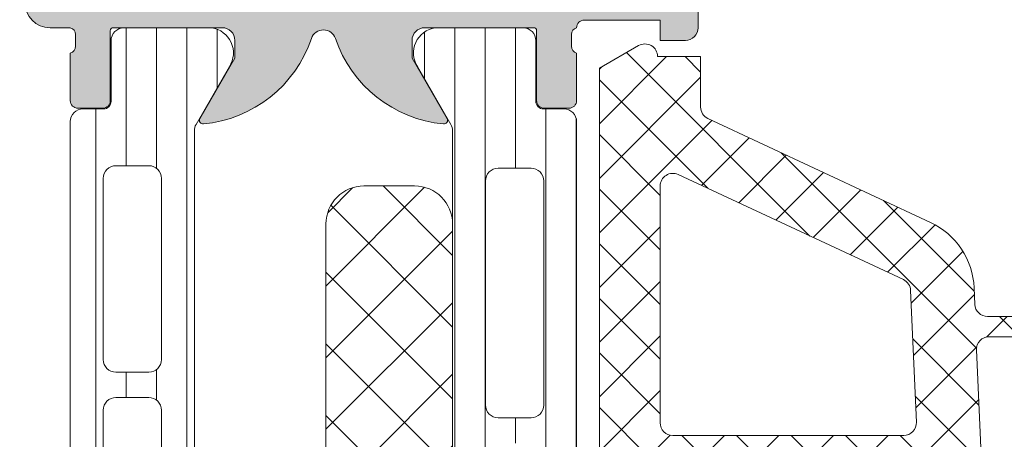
# Model space of a CAD drawing. Header units: millimetres. Extents: x 144573 to 336993, y 74252 to 247042.
# Tile 692 of 1056: x 222754 to 222793, y 174666 to 174683. Entities that reach past the tile are written whole.
import ezdxf

# ---------------------------------------------------------------- set-up
doc = ezdxf.new("R2010")
doc.units = ezdxf.units.MM
doc.layers.add('FASÁDA DETAILNÍ', color=255, linetype='Continuous', lineweight=0)
doc.layers.add('NOVA', color=255, linetype='Continuous', lineweight=0)

# ---------------------------------------------------------------- blocks, each defined once
blk = doc.blocks.new('A$C69D17D4D')
at = {"layer": 'FASÁDA DETAILNÍ'}
h = blk.add_hatch(color=256, dxfattribs=at)
edge = h.paths.add_edge_path()
edge.add_arc((-386.799990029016, 1311.061932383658), 0.1199999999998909, 89.99999999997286, 180)
edge.add_line((-386.9199900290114, 1311.061932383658), (-386.9199900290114, 1308.301934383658))
edge.add_arc((-387.2199900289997, 1308.301934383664), 0.3000000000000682, -89.99999999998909, 0, ccw=False)
edge.add_line((-387.2199900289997, 1308.001934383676), (-388.1999643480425, 1308.001934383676))
edge.add_arc((-388.1999643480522, 1308.301934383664), 0.2999999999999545, 180, 270.00000000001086, ccw=False)
edge.add_line((-388.4999643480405, 1308.301934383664), (-388.4999643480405, 1310.181945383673))
edge.add_arc((-388.5788314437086, 1310.449488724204), 0.2789255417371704, 286.4245945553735, 361.1628700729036)
edge.add_line((-388.2999633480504, 1310.455149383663), (-388.2999633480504, 1310.908743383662))
edge.add_arc((-388.5788007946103, 1310.914411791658), 0.2788950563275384, 358.8354106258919, 433.5801235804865)
edge.add_line((-388.4999643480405, 1311.181932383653), (-389.3001390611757, 1311.181932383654))
edge.add_arc((-389.3001390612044, 1312.181932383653), 0.9999999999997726, 180.000000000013, 270.000000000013, ccw=False)
edge.add_line((-390.3001390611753, 1312.181932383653), (-390.3001390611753, 1315.681939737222))
edge.add_arc((-389.3001192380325, 1315.681919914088), 1.000019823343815, 90.00113576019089, 179.9988642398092, ccw=False)
edge.add_line((-389.3001390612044, 1316.681939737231), (-388.8001390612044, 1316.681939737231))
edge.add_line((-388.8001390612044, 1316.681939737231), (-388.8001390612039, 1314.181939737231))
edge.add_arc((-387.8000936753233, 1314.181985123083), 1.000045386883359, 180.0026002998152, 269.9973997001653)
edge.add_line((-387.8001390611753, 1313.181939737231), (-386.5001207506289, 1313.181939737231))
edge.add_arc((-386.5001732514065, 1314.181992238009), 1.000052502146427, 270.0030079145, 359.9969920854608)
edge.add_line((-385.5001207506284, 1314.181939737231), (-385.5001207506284, 1321.181939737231))
edge.add_arc((-386.0252425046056, 1321.681939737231), 0.7250881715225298, 316.4038161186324, 403.5961838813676)
edge.add_line((-385.5001207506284, 1322.181939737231), (-385.5001207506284, 1328.216027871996))
edge.add_arc((-386.5001732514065, 1328.215975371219), 1.000052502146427, 0.003007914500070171, 89.99699208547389)
edge.add_line((-386.5001207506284, 1329.216027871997), (-387.8001390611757, 1329.216027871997))
edge.add_arc((-387.8000936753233, 1328.215982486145), 1.000045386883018, 90.00260029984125, 179.9973997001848)
edge.add_line((-388.8001390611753, 1328.216027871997), (-388.8001390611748, 1326.681939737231))
edge.add_line((-388.8001390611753, 1326.681939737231), (-389.4001451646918, 1326.681939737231))
edge.add_line((-389.40014516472, 1326.681939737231), (-390.5001207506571, 1327.781945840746))
edge.add_line((-390.5001207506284, 1327.781945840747), (-390.5001207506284, 1331.181939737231))
edge.add_line((-390.5001207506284, 1331.181939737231), (-363.5002199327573, 1331.181939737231))
edge.add_line((-363.5002199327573, 1331.181939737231), (-363.5002199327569, 1327.781945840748))
edge.add_line((-363.5002199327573, 1327.781945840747), (-364.6001955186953, 1326.68193973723))
edge.add_line((-364.6001955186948, 1326.681939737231), (-365.20020162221, 1326.681939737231))
edge.add_line((-365.2002016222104, 1326.681939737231), (-365.2002016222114, 1328.216027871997))
edge.add_arc((-366.2002470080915, 1328.215982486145), 1.000045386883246, 0.002600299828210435, 89.9973997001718)
edge.add_line((-366.2002016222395, 1329.216027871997), (-367.5002199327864, 1329.216027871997))
edge.add_arc((-367.5001674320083, 1328.215975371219), 1.000052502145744, 90.00300791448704, 179.9969920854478)
edge.add_line((-368.5002199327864, 1328.216027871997), (-368.500219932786, 1322.18193973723))
edge.add_arc((-367.9750981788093, 1321.681939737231), 0.7250881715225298, 136.4038161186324, 223.5961838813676)
edge.add_line((-368.5002199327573, 1321.181939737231), (-368.5002199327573, 1314.181939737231))
edge.add_arc((-367.5001674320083, 1314.181992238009), 1.000052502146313, 180.0030079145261, 269.9969920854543)
edge.add_line((-367.5002199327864, 1313.181939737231), (-366.2002016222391, 1313.181939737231))
edge.add_arc((-366.2002470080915, 1314.181985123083), 1.000045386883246, 270.0026002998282, 359.9973997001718)
edge.add_line((-365.2002016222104, 1314.181939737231), (-365.2002016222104, 1316.681939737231))
edge.add_line((-365.2002016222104, 1316.681939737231), (-364.7002016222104, 1316.681939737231))
edge.add_arc((-364.7002214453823, 1315.681919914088), 1.00001982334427, 0.0011357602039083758, 89.9988642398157, ccw=False)
edge.add_line((-363.7002016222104, 1315.681939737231), (-363.7002016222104, 1311.181939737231))
edge.add_arc((-364.2001913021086, 1311.181929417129), 0.4999896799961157, -90.00118262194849, 0.0011826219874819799, ccw=False)
edge.add_line((-364.2002016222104, 1310.681939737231), (-365.2002016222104, 1310.681939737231))
edge.add_line((-365.2002016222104, 1310.681939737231), (-365.2002016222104, 1311.481942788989))
edge.add_line((-365.2002016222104, 1311.481942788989), (-368.2002168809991, 1311.481942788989))
edge.add_arc((-368.200219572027, 1311.181935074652), 0.3000077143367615, 89.99948606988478, 180.0005139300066)
edge.add_arc((-368.4213908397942, 1310.914411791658), 0.2788950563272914, 106.4198764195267, 181.1645893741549)
edge.add_line((-368.700228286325, 1310.908743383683), (-368.700228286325, 1310.455149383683))
edge.add_arc((-368.4213601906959, 1310.449488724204), 0.2789255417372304, 178.8371299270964, 253.5754054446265)
edge.add_line((-368.5002272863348, 1310.181945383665), (-368.5002272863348, 1308.301934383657))
edge.add_arc((-368.8002272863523, 1308.301934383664), 0.3000000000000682, -89.99999999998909, 0, ccw=False)
edge.add_line((-368.8002272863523, 1308.001934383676), (-369.7802016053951, 1308.001934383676))
edge.add_arc((-369.7802016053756, 1308.301934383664), 0.3000000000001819, 180, 269.9999999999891, ccw=False)
edge.add_line((-370.0802016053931, 1308.301934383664), (-370.0802016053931, 1311.061932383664))
edge.add_arc((-370.2002016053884, 1311.061932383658), 0.1199999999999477, 0, 90.00000000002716)
edge.add_line((-370.2002016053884, 1311.181932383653), (-374.5002272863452, 1311.181932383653))
edge.add_arc((-374.5002272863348, 1310.681932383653), 0.5, 89.99999999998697, 179.9999999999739)
edge.add_line((-375.0002272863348, 1310.681932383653), (-375.0002272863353, 1309.981932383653))
edge.add_line((-375.0002272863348, 1309.981932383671), (-373.6187318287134, 1307.589112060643))
edge.add_arc((-373.7383470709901, 1307.520052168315), 0.1381197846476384, -97.70243749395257, 30.00000000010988, ccw=False)
edge.add_arc((-373.2907286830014, 1312.361403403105), 4.999999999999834, 198.7094007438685, 264.65077199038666, ccw=False)
edge.add_arc((-378.5000958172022, 1310.597177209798), 0.5000000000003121, 18.70940074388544, 161.2905992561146)
edge.add_arc((-383.7094629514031, 1312.361403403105), 4.999999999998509, 275.3492280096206, 341.2905992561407, ccw=False)
edge.add_arc((-383.2618445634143, 1307.520052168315), 0.1381197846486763, 150.0000000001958, 277.70243749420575, ccw=False)
edge.add_line((-383.3814598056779, 1307.589112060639), (-381.9999643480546, 1309.981932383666))
edge.add_line((-381.9999643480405, 1309.981932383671), (-381.999964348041, 1310.681932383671))
edge.add_arc((-382.4999643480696, 1310.681932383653), 0.5000000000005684, 2.605510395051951e-11, 90.00000000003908)
edge.add_line((-382.4999643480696, 1311.181932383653), (-386.7999900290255, 1311.181932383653))
edge = h.paths.add_edge_path(flags=16)
edge.add_arc((-371.5002123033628, 1329.081933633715), 0.5, 0, 90)
edge.add_line((-371.5002123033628, 1329.581933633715), (-383.5001207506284, 1329.581933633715))
edge.add_arc((-383.5001207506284, 1329.081933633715), 0.5, 90, 180)
edge.add_line((-384.0001207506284, 1329.081933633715), (-384.0001207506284, 1313.381951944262))
edge.add_arc((-383.5001207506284, 1313.381951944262), 0.5, 180, 270)
edge.add_line((-383.5001207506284, 1312.881951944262), (-371.5002123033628, 1312.881951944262))
edge.add_arc((-371.5002123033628, 1313.381951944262), 0.5, 270, 360)
edge.add_line((-371.0002123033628, 1313.381951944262), (-371.0002123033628, 1314.881951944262))
edge.add_line((-371.0002123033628, 1314.881951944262), (-370.5002123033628, 1314.881951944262))
edge.add_arc((-370.5002123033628, 1315.381951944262), 0.5, 270, 360)
edge.add_line((-370.0002123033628, 1315.381951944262), (-370.0002123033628, 1327.081933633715))
edge.add_arc((-370.5002123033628, 1327.081933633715), 0.5, 0, 90)
edge.add_line((-370.5002123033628, 1327.581933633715), (-371.0002123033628, 1327.581933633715))
edge.add_line((-371.0002123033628, 1327.581933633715), (-371.0002123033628, 1329.081933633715))
h = blk.add_hatch(dxfattribs=at)
h.set_pattern_fill('_USER', color=256, scale=1.2, angle=90, style=0, pattern_type=0)
h.set_pattern_definition([(90, (-388.5001207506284, 1273.681939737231), (-1.2, 7.347638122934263e-17), [])])
edge = h.paths.add_edge_path()
edge.add_line((-383.5331089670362, 1277.506049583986), (-382.2146392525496, 1275.222392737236))
edge.add_arc((-383.0558919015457, 1274.681757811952), 0.9999960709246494, -81.81839194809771, 32.72701609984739, ccw=False)
edge.add_line((-382.9135812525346, 1273.69193973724), (-386.3901227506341, 1273.69193973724))
edge.add_arc((-386.3901253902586, 1274.191935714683), 0.4999959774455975, 179.9996975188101, 270.00030248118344, ccw=False)
edge.add_line((-386.8901213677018, 1274.191938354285), (-386.8897894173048, 1276.591936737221))
edge.add_arc((-387.1897894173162, 1276.591936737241), 0.3000000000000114, 4.342517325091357e-11, 90)
edge.add_line((-387.1897894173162, 1276.891936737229), (-388.0001207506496, 1276.891936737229))
edge.add_arc((-388.0001234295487, 1277.391934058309), 0.4999973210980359, 179.9996930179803, 270.00030698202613, ccw=False)
edge.add_line((-388.5001207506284, 1277.391936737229), (-388.5001207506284, 1307.474411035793))
edge.add_arc((-388.0001234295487, 1307.474413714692), 0.499997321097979, 89.99969301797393, 180.0003069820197, ccw=False)
edge.add_line((-388.0001207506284, 1307.974411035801), (-387.1897894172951, 1307.974411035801))
edge.add_arc((-387.1897894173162, 1308.274411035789), 0.2999999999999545, 270, 360)
edge.add_line((-386.8897894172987, 1308.274411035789), (-386.8901213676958, 1310.674409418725))
edge.add_arc((-386.3901253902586, 1310.674412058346), 0.4999959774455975, 89.99969751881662, 180.0003024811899, ccw=False)
edge.add_line((-386.3901227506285, 1311.174408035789), (-382.9135812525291, 1311.174408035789))
edge.add_arc((-383.0558919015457, 1310.184589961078), 0.9999960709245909, -32.72701609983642, 81.81839194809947, ccw=False)
edge.add_line((-382.2146392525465, 1309.643955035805), (-383.5331089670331, 1307.360298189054))
edge.add_arc((-383.1000962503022, 1307.110298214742), 0.5000000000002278, 150.000003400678, 179.9999400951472)
edge.add_line((-383.6000962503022, 1307.110298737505), (-383.6000962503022, 1277.756049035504))
edge.add_arc((-383.1000962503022, 1277.756049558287), 0.5000000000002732, 180.0000599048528, 209.999996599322)
edge = h.paths.add_edge_path(flags=16)
edge.add_line((-384.9001070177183, 1298.082766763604), (-384.9001222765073, 1305.232791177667))
edge.add_arc((-385.4001658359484, 1305.232747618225), 0.500043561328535, 0.004991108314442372, 89.99500889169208)
edge.add_line((-385.4001222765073, 1305.732791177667), (-386.700131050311, 1305.732791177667))
edge.add_arc((-386.7001034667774, 1305.232778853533), 0.5000123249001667, 90.00316076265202, 179.9985877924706)
edge.add_line((-387.200115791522, 1305.232791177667), (-387.200115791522, 1298.082766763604))
edge.add_arc((-386.70007223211, 1298.082810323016), 0.5000435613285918, 180.0049911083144, 269.9950088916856)
edge.add_line((-386.700115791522, 1297.582766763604), (-385.4001070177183, 1297.582766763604))
edge.add_arc((-385.4001505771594, 1298.082810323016), 0.5000435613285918, 270.0049911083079, 359.9950088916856)
edge = h.paths.add_edge_path(flags=16)
edge.add_line((-384.9001070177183, 1279.732767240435), (-384.9001070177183, 1286.882793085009))
edge.add_arc((-385.4001505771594, 1286.882749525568), 0.5000435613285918, 0.004991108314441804, 89.99500889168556)
edge.add_line((-385.4001070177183, 1287.382793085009), (-386.700115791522, 1287.382793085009))
edge.add_arc((-386.70007223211, 1286.882749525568), 0.5000435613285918, 90.00499110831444, 179.9950088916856)
edge.add_line((-387.200115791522, 1286.882793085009), (-387.200115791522, 1279.732767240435))
edge.add_arc((-386.70007223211, 1279.732810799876), 0.500043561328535, 180.0049911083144, 269.9950088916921)
edge.add_line((-386.700115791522, 1279.232767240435), (-385.4001070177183, 1279.232767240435))
edge.add_arc((-385.4001505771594, 1279.732810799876), 0.5000435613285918, 270.0049911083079, 359.9950088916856)
edge = h.paths.add_edge_path(flags=16)
edge.add_line((-384.9001070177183, 1288.882793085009), (-384.9001070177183, 1296.082766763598))
edge.add_arc((-385.4000562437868, 1296.082817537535), 0.4999492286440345, 359.9941811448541, 450.0058188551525)
edge.add_line((-385.4001070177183, 1296.582766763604), (-386.700115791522, 1296.582766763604))
edge.add_arc((-386.7001665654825, 1296.082817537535), 0.4999492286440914, 89.99418114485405, 180.0058188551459)
edge.add_line((-387.200115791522, 1296.082766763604), (-387.200115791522, 1288.882793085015))
edge.add_arc((-386.7001665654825, 1288.882742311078), 0.4999492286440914, 179.9941811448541, 270.0058188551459)
edge.add_line((-386.700115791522, 1288.382793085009), (-385.4001070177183, 1288.382793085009))
edge.add_arc((-385.4000562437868, 1288.882742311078), 0.4999492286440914, 269.9941811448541, 360.005818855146)
h = blk.add_hatch(dxfattribs=at)
h.set_pattern_fill('LINIE', color=256, scale=1.2, angle=90, style=0)
h.set_pattern_definition([(90, (19.28296211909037, -0.6246130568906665), (-1.2, 7.347638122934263e-17), [])])
edge = h.paths.add_edge_path()
edge.add_arc((-369.8093104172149, 1271.592023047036), 0.2999999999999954, 90.00207529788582, 180.0020752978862, ccw=False)
edge.add_line((-369.8093212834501, 1271.89202304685), (-368.9989899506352, 1271.892051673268))
edge.add_arc((-368.9990053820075, 1272.392048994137), 0.4999973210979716, 270.0017683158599, 360.0023822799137)
edge.add_line((-368.4990080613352, 1272.392069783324), (-368.4976875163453, 1273.233142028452))
edge.add_arc((-368.297687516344, 1273.233142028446), 0.1999999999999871, 90.00000000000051, 180.0000000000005, ccw=False)
edge.add_line((-368.297687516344, 1273.433142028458), (-364.1976875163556, 1273.433142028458))
edge.add_arc((-364.1976875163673, 1273.933142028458), 0.5000000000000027, 269.9999999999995, 359.9999999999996)
edge.add_line((-363.6976875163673, 1273.933142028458), (-363.6976875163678, 1274.763891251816))
edge.add_arc((-364.6976875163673, 1274.763891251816), 0.9999999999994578, 360.0000000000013, 434.9999999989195)
edge.add_line((-364.4388684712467, 1275.7298170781), (-365.1976875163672, 1275.933142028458))
edge.add_line((-365.1976875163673, 1275.933142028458), (-365.1976875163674, 1274.933142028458))
edge.add_line((-365.1976875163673, 1274.933142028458), (-367.4976875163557, 1274.933142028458))
edge.add_arc((-367.4959782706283, 1275.937268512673), 1.004127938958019, 180.2340877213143, 269.9024699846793, ccw=False)
edge.add_line((-368.5000978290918, 1275.933166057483), (-368.5000978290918, 1278.933044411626))
edge.add_arc((-367.4959784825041, 1278.929016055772), 1.004127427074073, 450.09751797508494, 539.7701403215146, ccw=False)
edge.add_line((-367.4976875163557, 1279.933142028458), (-365.1976875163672, 1279.933142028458))
edge.add_line((-365.1976875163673, 1279.933142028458), (-365.1976875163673, 1278.933142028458))
edge.add_line((-365.1976875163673, 1278.933142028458), (-364.4388684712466, 1279.136466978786))
edge.add_arc((-364.6976875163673, 1280.102392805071), 1.000000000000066, 285.0000000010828, 359.9999999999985)
edge.add_line((-363.6976875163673, 1280.102392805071), (-363.6976875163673, 1280.933142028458))
edge.add_arc((-364.1976875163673, 1280.933142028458), 0.4999999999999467, 360, 450)
edge.add_line((-364.1976875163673, 1281.433142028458), (-368.2976875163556, 1281.433142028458))
edge.add_arc((-368.2959589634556, 1281.637315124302), 0.2041804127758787, 181.1558689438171, 269.5149389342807, ccw=False)
edge.add_line((-368.5000978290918, 1281.633196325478), (-368.5001207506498, 1307.47456313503))
edge.add_arc((-369.0001180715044, 1307.474547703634), 0.4999973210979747, 360.0017683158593, 450.0023822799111)
edge.add_line((-369.0001388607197, 1307.974545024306), (-369.8104701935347, 1307.974516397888))
edge.add_arc((-369.8104810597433, 1308.27451639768), 0.299999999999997, 180.0020752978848, 270.0020752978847, ccw=False)
edge.add_line((-370.1104810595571, 1308.274505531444), (-370.1102360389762, 1310.67450392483))
edge.add_arc((-370.6102320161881, 1310.674488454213), 0.499995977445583, 360.0017728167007, 450.0023777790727)
edge.add_line((-370.6102527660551, 1311.17448443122), (-374.0867942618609, 1311.174357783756))
edge.add_arc((-373.944447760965, 1310.184544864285), 0.99999607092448, 458.1836833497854, 572.7290913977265)
edge.add_line((-374.7856808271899, 1309.643879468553), (-373.4671283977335, 1307.360270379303))
edge.add_arc((-373.9001320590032, 1307.110254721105), 0.5000000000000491, 360.00213520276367, 390.00207189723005, ccw=False)
edge.add_line((-373.4001320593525, 1307.11027335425), (-373.3990457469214, 1272.756004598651))
edge.add_arc((-373.8990457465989, 1272.755987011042), 0.5000000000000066, 330.0020786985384, 360.0020153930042, ccw=False)
edge.add_line((-373.4660239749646, 1272.506002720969), (-374.7844109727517, 1270.222298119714))
edge.add_arc((-373.9431387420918, 1269.681693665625), 0.9999960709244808, 507.2750591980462, 621.8204672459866)
edge.add_line((-374.0854135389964, 1268.691870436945), (-370.6088720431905, 1268.69199708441))
edge.add_arc((-370.6088875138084, 1269.191993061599), 0.4999959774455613, 270.0017728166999, 360.0023777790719)
edge.add_line((-370.1088915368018, 1269.192013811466), (-370.1093104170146, 1271.592012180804))
edge = h.paths.add_edge_path(flags=16)
edge.add_line((-370.299586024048, 1295.783135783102), (-371.5995801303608, 1295.783135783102))
edge.add_arc((-371.5995837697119, 1296.283132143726), 0.4999963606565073, 179.9995829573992, 270.0004170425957, ccw=False)
edge.add_line((-372.0995801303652, 1296.283135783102), (-372.0995801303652, 1305.133129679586))
edge.add_arc((-371.5995837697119, 1305.133133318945), 0.4999963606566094, 89.99958295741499, 180.0004170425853, ccw=False)
edge.add_line((-371.5995801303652, 1305.633129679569), (-370.2995860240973, 1305.633129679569))
edge.add_arc((-370.2995694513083, 1305.133129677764), 0.5000000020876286, 360.0000002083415, 450.0018991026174, ccw=False)
edge.add_line((-369.7995694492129, 1305.133129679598), (-369.7995694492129, 1296.283135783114))
edge.add_arc((-370.2995694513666, 1296.283135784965), 0.5000000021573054, 269.99810091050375, 359.99999978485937, ccw=False)
edge = h.paths.add_edge_path(flags=16)
edge.add_arc((-370.2995694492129, 1285.583129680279), 0.4999999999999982, 269.9999999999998, 360.000000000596, ccw=False)
edge.add_line((-370.2995694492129, 1285.083129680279), (-371.5995801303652, 1285.083129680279))
edge.add_arc((-371.5995801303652, 1285.583129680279), 0.4999999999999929, 179.9999999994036, 269.99999999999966, ccw=False)
edge.add_line((-372.0995801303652, 1285.583129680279), (-372.0995801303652, 1294.283135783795))
edge.add_arc((-371.5995801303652, 1294.2831357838), 0.5000000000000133, 450.0000000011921, 539.9999999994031, ccw=False)
edge.add_line((-371.5995801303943, 1294.7831357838), (-370.299569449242, 1294.7831357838))
edge.add_arc((-370.2995694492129, 1294.2831357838), 0.5000000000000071, 360.00000000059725, 450.0000000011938, ccw=False)
edge.add_line((-369.7995694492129, 1294.2831357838), (-369.7995694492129, 1285.583129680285))
edge = h.paths.add_edge_path(flags=16)
edge.add_arc((-371.599583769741, 1283.583133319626), 0.4999963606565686, 89.99958295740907, 180.0004170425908, ccw=False)
edge.add_line((-371.5995801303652, 1284.083129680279), (-370.2995860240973, 1284.083129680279))
edge.add_arc((-370.2995694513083, 1283.583129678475), 0.5000000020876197, 360.00000020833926, 450.0018991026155, ccw=False)
edge.add_line((-369.7995694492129, 1283.583129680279), (-369.7995694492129, 1274.733120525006))
edge.add_arc((-370.2995541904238, 1274.733120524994), 0.4999847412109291, 269.99999999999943, 360.00000000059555, ccw=False)
edge.add_line((-370.2995541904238, 1274.233135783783), (-371.5995648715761, 1274.233135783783))
edge.add_arc((-371.5995648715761, 1274.733151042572), 0.5000152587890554, 179.9999999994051, 270.0000000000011, ccw=False)
edge.add_line((-372.0995801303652, 1274.733151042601), (-372.0995801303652, 1283.583129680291))
h = blk.add_hatch(dxfattribs=at)
h.set_pattern_fill('ANSI37', color=256, scale=0.48, angle=90, style=0)
h.set_pattern_definition([(135, (-363.500120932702, 1281.181939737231), (-1.077630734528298, -1.077630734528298), []), (225, (-363.500120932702, 1281.181939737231), (1.077630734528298, -1.077630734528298), [])])
edge = h.paths.add_edge_path(flags=16)
edge.add_line((-364.1644149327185, 1277.780662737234), (-365.5572689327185, 1277.880406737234))
edge.add_arc((-365.6001264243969, 1277.281939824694), 0.5999995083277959, 85.90391948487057, 180.0000083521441)
edge.add_arc((-365.6001264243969, 1277.28193964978), 0.5999995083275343, 179.9999916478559, 274.0960805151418)
edge.add_line((-365.5572689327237, 1276.683472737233), (-364.1644149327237, 1276.783216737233))
edge.add_arc((-364.200129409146, 1277.281939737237), 0.5000001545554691, 274.0960644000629, 445.903935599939)
edge = h.paths.add_edge_path(flags=16)
edge.add_arc((-361.0001213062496, 1275.681943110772), 0.49999962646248, 89.99995719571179, 180.0000428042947)
edge.add_line((-361.500120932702, 1275.681942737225), (-361.500120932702, 1272.088257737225))
edge.add_arc((-361.0001205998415, 1272.088257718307), 0.5000003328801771, 179.9999978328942, 293.2180266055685)
edge.add_line((-360.8030049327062, 1271.62875173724), (-354.4719029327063, 1274.34462973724))
edge.add_arc((-354.6690188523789, 1274.804135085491), 0.4999998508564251, 293.2180817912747, 362.5001106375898)
edge.add_line((-354.1694949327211, 1274.825945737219), (-354.2078209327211, 1275.703752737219))
edge.add_arc((-354.707344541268, 1275.68194324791), 0.4999994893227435, 2.499979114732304, 90.0000448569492)
edge.add_line((-354.7073449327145, 1276.181942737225), (-361.0001209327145, 1276.181942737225))
edge = h.paths.add_edge_path(flags=16)
edge.add_line((-355.5919589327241, 1301.235861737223), (-364.4888119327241, 1305.384531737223))
edge.add_arc((-364.7001210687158, 1304.931377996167), 0.4999998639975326, 64.99999208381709, 180.0000296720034)
edge.add_line((-365.2001209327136, 1304.93137773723), (-365.2001209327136, 1295.58194273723))
edge.add_arc((-364.7001213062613, 1295.5819423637), 0.4999996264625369, 179.9999571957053, 270.0000428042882)
edge.add_line((-364.7001209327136, 1295.081942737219), (-355.5761979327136, 1295.081942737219))
edge.add_arc((-355.5761980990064, 1295.581942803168), 0.5000000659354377, 270.0000190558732, 362.5000272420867)
edge.add_line((-355.0766739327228, 1295.603752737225), (-355.3037439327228, 1300.804516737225))
edge.add_arc((-355.8032693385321, 1300.782707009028), 0.500001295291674, 2.499997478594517, 64.99990801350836)
edge = h.paths.add_edge_path(flags=16)
edge.add_arc((-364.7001213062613, 1292.381943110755), 0.49999962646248, 89.99995719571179, 180.0000428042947)
edge.add_line((-365.2001209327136, 1292.381942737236), (-365.2001209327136, 1285.181942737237))
edge.add_arc((-364.7001213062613, 1285.181942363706), 0.4999996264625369, 179.9999571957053, 270.0000428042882)
edge.add_line((-364.7001209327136, 1284.681942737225), (-363.5001209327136, 1284.681942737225))
edge.add_arc((-363.5001194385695, 1282.681944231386), 1.999998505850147, -4.280428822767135e-05, 90.00004280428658, ccw=False)
edge.add_line((-361.500120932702, 1282.681942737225), (-361.500120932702, 1278.881942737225))
edge.add_arc((-361.0001213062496, 1278.881942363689), 0.4999996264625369, 179.9999571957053, 270.0000428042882)
edge.add_line((-361.000120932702, 1278.381942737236), (-354.847059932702, 1278.381942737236))
edge.add_arc((-354.8470600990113, 1278.881942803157), 0.500000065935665, 270.0000190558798, 362.5000272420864)
edge.add_line((-354.3475359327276, 1278.903752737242), (-354.5876709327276, 1284.403752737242))
edge.add_arc((-355.0871945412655, 1284.381943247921), 0.4999994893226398, 2.499979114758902, 90.00004485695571)
edge.add_line((-355.087194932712, 1284.881942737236), (-360.400120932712, 1284.881942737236))
edge.add_arc((-360.4001209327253, 1285.981942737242), 1.099999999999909, 90, 270, ccw=False)
edge.add_line((-360.4001209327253, 1287.081942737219), (-355.2269099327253, 1287.081942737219))
edge.add_arc((-355.2269100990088, 1287.581942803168), 0.5000000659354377, 270.0000190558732, 362.5000272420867)
edge.add_line((-354.7273859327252, 1287.603752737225), (-354.9369589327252, 1292.403752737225))
edge.add_arc((-355.4364825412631, 1292.381943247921), 0.4999994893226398, 2.499979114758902, 90.00004485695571)
edge.add_line((-355.4364829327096, 1292.881942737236), (-364.7001209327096, 1292.881942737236))
edge = h.paths.add_edge_path()
edge.add_line((-363.3136639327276, 1307.594995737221), (-354.5257979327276, 1303.497146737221))
edge.add_ellipse((-355.7936554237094, 1300.778221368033), major_axis=(-3.000002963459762, 0), ratio=1, start_angle=182.5000588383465, end_angle=244.99996937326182, ccw=False)
edge.add_line((-352.7965079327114, 1300.909082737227), (-352.7681739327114, 1300.260132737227))
edge.add_ellipse((-352.2686503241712, 1300.281942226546), major_axis=(-0.4999994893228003, 0), ratio=1, start_angle=2.499979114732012, end_angle=90.00004485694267)
edge.add_line((-352.2686499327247, 1299.781942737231), (-351.3001209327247, 1299.781942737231))
edge.add_ellipse((-351.3001208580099, 1299.681942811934), major_axis=(-0.09999992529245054, 0), ratio=1, start_angle=179.9999571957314, end_angle=270.0000428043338, ccw=False)
edge.add_line((-351.2001209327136, 1299.681942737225), (-351.2001209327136, 1299.081942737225))
edge.add_ellipse((-351.3001208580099, 1299.081942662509), major_axis=(-0.09999992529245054, 0), ratio=1, start_angle=89.99995719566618, end_angle=180.0000428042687, ccw=False)
edge.add_line((-351.3001209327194, 1298.981942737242), (-352.2031589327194, 1298.981942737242))
edge.add_ellipse((-352.2031587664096, 1298.481942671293), major_axis=(-0.5000000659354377, 0), ratio=1, start_angle=-89.99998094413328, end_angle=2.500027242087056)
edge.add_line((-352.7026829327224, 1298.460132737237), (-352.3088449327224, 1289.559838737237))
edge.add_ellipse((-351.8093336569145, 1289.58194284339), major_axis=(-0.5000001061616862, 0), ratio=1, start_angle=2.533769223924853, end_angle=90.00008298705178)
edge.add_line((-351.8093329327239, 1289.081942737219), (-351.2001209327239, 1289.081942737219))
edge.add_ellipse((-351.2001208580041, 1288.981942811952), major_axis=(-0.09999992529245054, 0), ratio=1, start_angle=179.9999571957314, end_angle=270.0000428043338, ccw=False)
edge.add_line((-351.1001209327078, 1288.981942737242), (-351.1001209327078, 1288.381942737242))
edge.add_ellipse((-351.2001208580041, 1288.381942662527), major_axis=(-0.0999999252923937, 0), ratio=1, start_angle=89.99995719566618, end_angle=180.0000428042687, ccw=False)
edge.add_line((-351.2001209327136, 1288.281942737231), (-351.7296829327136, 1288.281942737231))
edge.add_ellipse((-351.72968323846, 1287.781942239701), major_axis=(-0.500000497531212, 0), ratio=1, start_angle=-90.00003503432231, end_angle=2.533697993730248)
edge.add_line((-352.2291949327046, 1287.759838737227), (-351.7185389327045, 1276.219613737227))
edge.add_ellipse((-351.2190143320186, 1276.241423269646), major_axis=(-0.5000004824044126, 0), ratio=1, start_angle=2.499979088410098, end_angle=93.21705730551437)
edge.add_line((-351.1909549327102, 1275.742210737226), (-346.0572119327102, 1276.030773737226))
edge.add_ellipse((-346.1727673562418, 1276.44119173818), major_axis=(-0.4263754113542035, 0), ratio=1, start_angle=105.724854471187, end_angle=249.2410276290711)
edge.add_line((-346.021643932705, 1276.839886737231), (-346.254246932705, 1276.838646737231))
edge.add_line((-346.2542469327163, 1276.838646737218), (-348.1368259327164, 1276.540508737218))
edge.add_line((-348.1368259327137, 1276.540508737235), (-350.9861109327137, 1276.940934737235))
edge.add_ellipse((-350.9443603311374, 1277.238015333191), major_axis=(-0.2999999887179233, 0), ratio=1, start_angle=-34.59774638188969, end_angle=82.00025595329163, ccw=False)
edge.add_ellipse((-348.7217892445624, 1275.704901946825), major_axis=(-3.000047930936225, 0), ratio=1, start_angle=251.9915754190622, end_angle=325.4023587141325, ccw=False)
edge.add_line((-347.794303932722, 1278.557980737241), (-345.539412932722, 1277.924404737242))
edge.add_ellipse((-345.7003424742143, 1277.149192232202), major_axis=(-0.7917403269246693, 0), ratio=1, start_angle=186.7983462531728, end_angle=258.2723102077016, ccw=False)
edge.add_line((-344.914168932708, 1277.242914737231), (-344.912947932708, 1276.184704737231))
edge.add_ellipse((-346.0920341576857, 1276.313828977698), major_axis=(-1.186135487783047, 0), ratio=1, start_angle=108.65557644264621, end_angle=173.750321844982, ccw=False)
edge.add_line((-345.7126149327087, 1275.190014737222), (-348.9539549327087, 1274.095681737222))
edge.add_line((-348.9539549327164, 1274.095681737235), (-357.0037499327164, 1271.205903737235))
edge.add_line((-357.0037499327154, 1271.205903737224), (-366.9016269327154, 1266.873094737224))
edge.add_ellipse((-367.0998969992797, 1267.332103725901), major_axis=(-0.500000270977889, 0), ratio=1, start_angle=0.0665763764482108, end_angle=113.36204948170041, ccw=False)
edge.add_line((-367.5998969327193, 1267.331522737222), (-367.6005319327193, 1267.878223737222))
edge.add_ellipse((-367.1005318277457, 1267.878804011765), major_axis=(-0.5000004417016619, 0), ratio=1, start_angle=-66.0791754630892, end_angle=0.0664945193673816, ccw=False)
edge.add_line((-367.3032689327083, 1268.335857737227), (-364.0992659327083, 1269.737613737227))
edge.add_ellipse((-364.5001202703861, 1270.653754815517), major_axis=(-0.9999993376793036, 0), ratio=1, start_angle=113.6316147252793, end_angle=180.0000528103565)
edge.add_line((-363.500120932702, 1270.653755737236), (-363.500120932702, 1275.881697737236))
edge.add_line((-363.500120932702, 1275.881697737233), (-365.299599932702, 1275.881706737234))
edge.add_line((-365.2995999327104, 1275.881706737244), (-365.4375419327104, 1275.366905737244))
edge.add_ellipse((-365.7146959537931, 1275.48167099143), major_axis=(-0.2999756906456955, 0), ratio=1, start_angle=67.49643330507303, end_angle=157.5062997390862, ccw=False)
edge.add_line((-365.8295089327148, 1275.204536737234), (-367.0996359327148, 1276.053703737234))
edge.add_ellipse((-366.5999151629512, 1276.919567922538), major_axis=(-0.9997207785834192, 0), ratio=1, start_angle=-0.007611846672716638, end_angle=60.00923930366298, ccw=False)
edge.add_line((-367.599635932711, 1276.919700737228), (-367.599604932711, 1277.644061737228))
edge.add_ellipse((-366.5998671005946, 1277.643853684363), major_axis=(-0.9997378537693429, 0), ratio=1, start_angle=299.9913249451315, end_angle=359.98807632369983, ccw=False)
edge.add_line((-367.0996049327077, 1278.509727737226), (-365.8295089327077, 1279.358894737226))
edge.add_ellipse((-365.7146970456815, 1279.081747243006), major_axis=(-0.2999875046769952, 0), ratio=1, start_angle=202.4986038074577, end_angle=292.5024061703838, ccw=False)
edge.add_line((-365.4375419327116, 1279.196540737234), (-365.2995699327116, 1278.681724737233))
edge.add_line((-365.2995699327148, 1278.681724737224), (-363.5001209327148, 1278.681716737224))
edge.add_line((-363.500120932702, 1278.681716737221), (-363.500120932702, 1281.881943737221))
edge.add_ellipse((-363.8001207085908, 1281.881943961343), major_axis=(-0.2999997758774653, 0), ratio=1, start_angle=179.9999571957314, end_angle=270.0000428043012)
edge.add_line((-363.8001209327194, 1282.181943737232), (-367.1001169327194, 1282.181943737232))
edge.add_ellipse((-367.1001173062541, 1282.681943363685), major_axis=(-0.49999962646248, 0), ratio=1, start_angle=-4.280429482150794e-05, end_angle=90.00004280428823, ccw=False)
edge.add_line((-367.6001169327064, 1282.681943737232), (-367.6001169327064, 1309.579565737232))
edge.add_line((-367.6001169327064, 1309.579565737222), (-366.0497249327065, 1310.474683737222))
edge.add_ellipse((-365.7997248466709, 1310.041671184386), major_axis=(-0.4999999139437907, 0), ratio=1, start_angle=180.0000633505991, end_angle=300.0000170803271, ccw=False)
edge.add_line((-365.2997249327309, 1310.041671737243), (-363.6023539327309, 1310.041671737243))
edge.add_line((-363.6023539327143, 1310.041671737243), (-363.6023539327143, 1308.048149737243))
edge.add_ellipse((-363.1023536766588, 1308.048149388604), major_axis=(-0.500000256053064, 0), ratio=1, start_angle=-3.995126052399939e-05, end_angle=64.9998714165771)
h = blk.add_hatch(dxfattribs=at)
h.set_pattern_fill('ANSI37', color=256, scale=0.48, angle=90, style=0)
h.set_pattern_definition([(135, (-363.5001207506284, 1281.181939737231), (-1.077630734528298, -1.077630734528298), []), (225, (-363.5001207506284, 1281.181939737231), (1.077630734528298, -1.077630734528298), [])])
edge = h.paths.add_edge_path(flags=16)
edge.add_line((-364.1644147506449, 1277.780662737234), (-365.5572687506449, 1277.880406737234))
edge.add_arc((-365.6001262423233, 1277.281939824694), 0.5999995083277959, 85.90391948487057, 180.0000083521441)
edge.add_arc((-365.6001262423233, 1277.28193964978), 0.5999995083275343, 179.9999916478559, 274.0960805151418)
edge.add_line((-365.5572687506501, 1276.683472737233), (-364.1644147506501, 1276.783216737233))
edge.add_arc((-364.2001292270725, 1277.281939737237), 0.5000001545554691, 274.0960644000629, 445.903935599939)
edge = h.paths.add_edge_path(flags=16)
edge.add_arc((-361.0001211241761, 1275.681943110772), 0.49999962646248, 89.99995719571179, 180.0000428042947)
edge.add_line((-361.5001207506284, 1275.681942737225), (-361.5001207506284, 1272.088257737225))
edge.add_arc((-361.0001204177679, 1272.088257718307), 0.5000003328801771, 179.9999978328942, 293.2180266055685)
edge.add_line((-360.8030047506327, 1271.62875173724), (-354.4719027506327, 1274.34462973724))
edge.add_arc((-354.6690186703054, 1274.804135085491), 0.4999998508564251, 293.2180817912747, 362.5001106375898)
edge.add_line((-354.1694947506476, 1274.825945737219), (-354.2078207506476, 1275.703752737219))
edge.add_arc((-354.7073443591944, 1275.68194324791), 0.4999994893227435, 2.499979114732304, 90.0000448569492)
edge.add_line((-354.7073447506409, 1276.181942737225), (-361.0001207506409, 1276.181942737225))
edge = h.paths.add_edge_path(flags=16)
edge.add_line((-355.5919587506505, 1301.235861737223), (-364.4888117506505, 1305.384531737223))
edge.add_arc((-364.7001208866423, 1304.931377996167), 0.4999998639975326, 64.99999208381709, 180.0000296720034)
edge.add_line((-365.2001207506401, 1304.93137773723), (-365.2001207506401, 1295.58194273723))
edge.add_arc((-364.7001211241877, 1295.5819423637), 0.4999996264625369, 179.9999571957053, 270.0000428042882)
edge.add_line((-364.7001207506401, 1295.081942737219), (-355.5761977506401, 1295.081942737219))
edge.add_arc((-355.5761979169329, 1295.581942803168), 0.5000000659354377, 270.0000190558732, 362.5000272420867)
edge.add_line((-355.0766737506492, 1295.603752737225), (-355.3037437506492, 1300.804516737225))
edge.add_arc((-355.8032691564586, 1300.782707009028), 0.500001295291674, 2.499997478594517, 64.99990801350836)
edge = h.paths.add_edge_path(flags=16)
edge.add_arc((-364.7001211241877, 1292.381943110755), 0.49999962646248, 89.99995719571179, 180.0000428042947)
edge.add_line((-365.2001207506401, 1292.381942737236), (-365.2001207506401, 1285.181942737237))
edge.add_arc((-364.7001211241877, 1285.181942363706), 0.4999996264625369, 179.9999571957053, 270.0000428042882)
edge.add_line((-364.7001207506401, 1284.681942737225), (-363.5001207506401, 1284.681942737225))
edge.add_arc((-363.500119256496, 1282.681944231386), 1.999998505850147, -4.280428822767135e-05, 90.00004280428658, ccw=False)
edge.add_line((-361.5001207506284, 1282.681942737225), (-361.5001207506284, 1278.881942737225))
edge.add_arc((-361.0001211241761, 1278.881942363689), 0.4999996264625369, 179.9999571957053, 270.0000428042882)
edge.add_line((-361.0001207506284, 1278.381942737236), (-354.8470597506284, 1278.381942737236))
edge.add_arc((-354.8470599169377, 1278.881942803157), 0.500000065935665, 270.0000190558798, 362.5000272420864)
edge.add_line((-354.3475357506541, 1278.903752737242), (-354.5876707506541, 1284.403752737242))
edge.add_arc((-355.0871943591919, 1284.381943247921), 0.4999994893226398, 2.499979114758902, 90.00004485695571)
edge.add_line((-355.0871947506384, 1284.881942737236), (-360.4001207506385, 1284.881942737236))
edge.add_arc((-360.4001207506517, 1285.981942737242), 1.099999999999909, 90, 270, ccw=False)
edge.add_line((-360.4001207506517, 1287.081942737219), (-355.2269097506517, 1287.081942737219))
edge.add_arc((-355.2269099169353, 1287.581942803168), 0.5000000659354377, 270.0000190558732, 362.5000272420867)
edge.add_line((-354.7273857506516, 1287.603752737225), (-354.9369587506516, 1292.403752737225))
edge.add_arc((-355.4364823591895, 1292.381943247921), 0.4999994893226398, 2.499979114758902, 90.00004485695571)
edge.add_line((-355.4364827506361, 1292.881942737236), (-364.7001207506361, 1292.881942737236))
edge = h.paths.add_edge_path()
edge.add_line((-363.3136637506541, 1307.594995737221), (-354.5257977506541, 1303.497146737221))
edge.add_ellipse((-355.7936552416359, 1300.778221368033), major_axis=(-3.000002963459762, 0), ratio=1, start_angle=182.5000588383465, end_angle=244.99996937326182, ccw=False)
edge.add_line((-352.7965077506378, 1300.909082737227), (-352.7681737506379, 1300.260132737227))
edge.add_ellipse((-352.2686501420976, 1300.281942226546), major_axis=(-0.4999994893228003, 0), ratio=1, start_angle=2.499979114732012, end_angle=90.00004485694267)
edge.add_line((-352.2686497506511, 1299.781942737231), (-351.3001207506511, 1299.781942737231))
edge.add_ellipse((-351.3001206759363, 1299.681942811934), major_axis=(-0.09999992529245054, 0), ratio=1, start_angle=179.9999571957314, end_angle=270.0000428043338, ccw=False)
edge.add_line((-351.2001207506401, 1299.681942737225), (-351.2001207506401, 1299.081942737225))
edge.add_ellipse((-351.3001206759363, 1299.081942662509), major_axis=(-0.09999992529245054, 0), ratio=1, start_angle=89.99995719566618, end_angle=180.0000428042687, ccw=False)
edge.add_line((-351.3001207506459, 1298.981942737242), (-352.2031587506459, 1298.981942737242))
edge.add_ellipse((-352.2031585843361, 1298.481942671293), major_axis=(-0.5000000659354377, 0), ratio=1, start_angle=-89.99998094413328, end_angle=2.500027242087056)
edge.add_line((-352.7026827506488, 1298.460132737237), (-352.3088447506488, 1289.559838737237))
edge.add_ellipse((-351.809333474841, 1289.58194284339), major_axis=(-0.5000001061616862, 0), ratio=1, start_angle=2.533769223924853, end_angle=90.00008298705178)
edge.add_line((-351.8093327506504, 1289.081942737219), (-351.2001207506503, 1289.081942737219))
edge.add_ellipse((-351.2001206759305, 1288.981942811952), major_axis=(-0.09999992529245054, 0), ratio=1, start_angle=179.9999571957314, end_angle=270.0000428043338, ccw=False)
edge.add_line((-351.1001207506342, 1288.981942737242), (-351.1001207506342, 1288.381942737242))
edge.add_ellipse((-351.2001206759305, 1288.381942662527), major_axis=(-0.0999999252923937, 0), ratio=1, start_angle=89.99995719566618, end_angle=180.0000428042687, ccw=False)
edge.add_line((-351.2001207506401, 1288.281942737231), (-351.7296827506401, 1288.281942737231))
edge.add_ellipse((-351.7296830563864, 1287.781942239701), major_axis=(-0.500000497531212, 0), ratio=1, start_angle=-90.00003503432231, end_angle=2.533697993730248)
edge.add_line((-352.229194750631, 1287.759838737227), (-351.718538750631, 1276.219613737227))
edge.add_ellipse((-351.219014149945, 1276.241423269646), major_axis=(-0.5000004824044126, 0), ratio=1, start_angle=2.499979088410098, end_angle=93.21705730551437)
edge.add_line((-351.1909547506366, 1275.742210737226), (-346.0572117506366, 1276.030773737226))
edge.add_ellipse((-346.1727671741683, 1276.44119173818), major_axis=(-0.4263754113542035, 0), ratio=1, start_angle=105.724854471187, end_angle=249.2410276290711)
edge.add_line((-346.0216437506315, 1276.839886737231), (-346.2542467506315, 1276.838646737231))
edge.add_line((-346.2542467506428, 1276.838646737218), (-348.1368257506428, 1276.540508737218))
edge.add_line((-348.1368257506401, 1276.540508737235), (-350.9861107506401, 1276.940934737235))
edge.add_ellipse((-350.9443601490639, 1277.238015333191), major_axis=(-0.2999999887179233, 0), ratio=1, start_angle=-34.59774638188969, end_angle=82.00025595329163, ccw=False)
edge.add_ellipse((-348.7217890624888, 1275.704901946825), major_axis=(-3.000047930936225, 0), ratio=1, start_angle=251.9915754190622, end_angle=325.4023587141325, ccw=False)
edge.add_line((-347.7943037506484, 1278.557980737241), (-345.5394127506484, 1277.924404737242))
edge.add_ellipse((-345.7003422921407, 1277.149192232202), major_axis=(-0.7917403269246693, 0), ratio=1, start_angle=186.7983462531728, end_angle=258.2723102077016, ccw=False)
edge.add_line((-344.9141687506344, 1277.242914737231), (-344.9129477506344, 1276.184704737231))
edge.add_ellipse((-346.0920339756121, 1276.313828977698), major_axis=(-1.186135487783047, 0), ratio=1, start_angle=108.65557644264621, end_angle=173.750321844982, ccw=False)
edge.add_line((-345.7126147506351, 1275.190014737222), (-348.9539547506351, 1274.095681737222))
edge.add_line((-348.9539547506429, 1274.095681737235), (-357.0037497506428, 1271.205903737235))
edge.add_line((-357.0037497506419, 1271.205903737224), (-366.9016267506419, 1266.873094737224))
edge.add_ellipse((-367.0998968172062, 1267.332103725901), major_axis=(-0.500000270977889, 0), ratio=1, start_angle=0.0665763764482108, end_angle=113.36204948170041, ccw=False)
edge.add_line((-367.5998967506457, 1267.331522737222), (-367.6005317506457, 1267.878223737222))
edge.add_ellipse((-367.1005316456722, 1267.878804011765), major_axis=(-0.5000004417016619, 0), ratio=1, start_angle=-66.0791754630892, end_angle=0.0664945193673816, ccw=False)
edge.add_line((-367.3032687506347, 1268.335857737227), (-364.0992657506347, 1269.737613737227))
edge.add_ellipse((-364.5001200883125, 1270.653754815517), major_axis=(-0.9999993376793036, 0), ratio=1, start_angle=113.6316147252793, end_angle=180.0000528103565)
edge.add_line((-363.5001207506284, 1270.653755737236), (-363.5001207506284, 1275.881697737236))
edge.add_line((-363.5001207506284, 1275.881697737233), (-365.2995997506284, 1275.881706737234))
edge.add_line((-365.2995997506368, 1275.881706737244), (-365.4375417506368, 1275.366905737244))
edge.add_ellipse((-365.7146957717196, 1275.48167099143), major_axis=(-0.2999756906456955, 0), ratio=1, start_angle=67.49643330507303, end_angle=157.5062997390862, ccw=False)
edge.add_line((-365.8295087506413, 1275.204536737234), (-367.0996357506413, 1276.053703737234))
edge.add_ellipse((-366.5999149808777, 1276.919567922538), major_axis=(-0.9997207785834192, 0), ratio=1, start_angle=-0.007611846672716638, end_angle=60.00923930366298, ccw=False)
edge.add_line((-367.5996357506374, 1276.919700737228), (-367.5996047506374, 1277.644061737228))
edge.add_ellipse((-366.599866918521, 1277.643853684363), major_axis=(-0.9997378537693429, 0), ratio=1, start_angle=299.9913249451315, end_angle=359.98807632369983, ccw=False)
edge.add_line((-367.0996047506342, 1278.509727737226), (-365.8295087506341, 1279.358894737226))
edge.add_ellipse((-365.714696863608, 1279.081747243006), major_axis=(-0.2999875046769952, 0), ratio=1, start_angle=202.4986038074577, end_angle=292.5024061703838, ccw=False)
edge.add_line((-365.437541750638, 1279.196540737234), (-365.2995697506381, 1278.681724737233))
edge.add_line((-365.2995697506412, 1278.681724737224), (-363.5001207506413, 1278.681716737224))
edge.add_line((-363.5001207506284, 1278.681716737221), (-363.5001207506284, 1281.881943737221))
edge.add_ellipse((-363.8001205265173, 1281.881943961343), major_axis=(-0.2999997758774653, 0), ratio=1, start_angle=179.9999571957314, end_angle=270.0000428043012)
edge.add_line((-363.8001207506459, 1282.181943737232), (-367.1001167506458, 1282.181943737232))
edge.add_ellipse((-367.1001171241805, 1282.681943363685), major_axis=(-0.49999962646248, 0), ratio=1, start_angle=-4.280429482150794e-05, end_angle=90.00004280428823, ccw=False)
edge.add_line((-367.6001167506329, 1282.681943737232), (-367.6001167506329, 1309.579565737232))
edge.add_line((-367.6001167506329, 1309.579565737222), (-366.0497247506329, 1310.474683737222))
edge.add_ellipse((-365.7997246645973, 1310.041671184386), major_axis=(-0.4999999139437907, 0), ratio=1, start_angle=180.0000633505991, end_angle=300.0000170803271, ccw=False)
edge.add_line((-365.2997247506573, 1310.041671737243), (-363.6023537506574, 1310.041671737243))
edge.add_line((-363.6023537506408, 1310.041671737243), (-363.6023537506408, 1308.048149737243))
edge.add_ellipse((-363.1023534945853, 1308.048149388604), major_axis=(-0.500000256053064, 0), ratio=1, start_angle=-3.995126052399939e-05, end_angle=64.9998714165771)
h = blk.add_hatch(dxfattribs=at)
h.set_pattern_fill('NETZ', color=256, scale=2, angle=-45.00000000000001, style=0)
h.set_pattern_definition([(315, (-373.4008555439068, 1289.933016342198), (1.414213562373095, 1.414213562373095), []), (44.99999999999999, (-373.4008555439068, 1289.933016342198), (-1.414213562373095, 1.414213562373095), [])])
h.paths.add_polyline_path([(-378.4008555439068, 1276.433016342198, 0.4142135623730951), (-376.9008555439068, 1274.933016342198), (-374.9008555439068, 1274.933016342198, 0.4142135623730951), (-373.4008555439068, 1276.433016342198), (-373.4008555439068, 1303.433016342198, 0.4142135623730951), (-374.9008555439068, 1304.933016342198), (-376.9008555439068, 1304.933016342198, 0.4142135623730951), (-378.4008555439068, 1303.433016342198)])
for p, q in [((-370.6102527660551, 1311.17448443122), (-374.0867942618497, 1311.174357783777)), ((-370.1104810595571, 1308.274505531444), (-370.1102360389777, 1310.67450392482)), ((-374.7856808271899, 1309.643879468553), (-373.4671283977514, 1307.360270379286)), ((-369.0001388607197, 1307.974545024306), (-369.8104701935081, 1307.974516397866)), ((-368.5000978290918, 1281.633196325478), (-368.5001207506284, 1307.474563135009)), ((-373.4001320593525, 1307.11027335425), (-373.399045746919, 1272.756004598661)), ((-371.5995801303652, 1305.633129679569), (-370.2995860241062, 1305.633129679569)), ((-372.0995801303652, 1296.283135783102), (-372.0995801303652, 1305.133129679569)), ((-369.7995694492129, 1305.133129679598), (-369.7995694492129, 1296.283135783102)), ((-370.299586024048, 1295.783135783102), (-371.5995801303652, 1295.783135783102))]:
    blk.add_line(p, q, dxfattribs=at)
blk.add_lwpolyline([(-363.7002016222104, 1315.681939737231), (-363.7002016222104, 1311.181939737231, -0.414225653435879), (-364.2002016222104, 1310.681939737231), (-365.2002016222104, 1310.681939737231), (-365.2002016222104, 1311.481942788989), (-368.2002168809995, 1311.481942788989, 0.4142188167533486), (-368.5002272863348, 1311.181932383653, 0.338212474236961), (-368.700228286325, 1310.908743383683), (-368.700228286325, 1310.455149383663, 0.3381811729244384), (-368.5002272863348, 1310.181945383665), (-368.5002272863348, 1308.301934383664, -0.414213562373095), (-368.8002272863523, 1308.001934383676), (-369.7802016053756, 1308.001934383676, -0.414213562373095), (-370.0802016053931, 1308.301934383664), (-370.0802016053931, 1311.061932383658, 0.414213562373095), (-370.2002016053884, 1311.181932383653), (-374.5002272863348, 1311.181932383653, 0.414213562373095), (-375.0002272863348, 1310.681932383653), (-375.0002272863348, 1309.981932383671), (-373.6187318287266, 1307.589112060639, -0.6230654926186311), (-373.7568590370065, 1307.383178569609, -0.295935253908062), (-378.0265169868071, 1310.757561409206, 0.717126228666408), (-378.9736746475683, 1310.757561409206, -0.295935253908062), (-383.243332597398, 1307.383178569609, -0.6230654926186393), (-383.3814598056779, 1307.589112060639), (-381.9999643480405, 1309.981932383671), (-381.9999643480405, 1310.681932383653, 0.414213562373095), (-382.4999643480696, 1311.181932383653), (-386.799990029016, 1311.181932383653, 0.414213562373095), (-386.9199900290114, 1311.061932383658), (-386.9199900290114, 1308.301934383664, -0.414213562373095), (-387.2199900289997, 1308.001934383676), (-388.1999643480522, 1308.001934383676, -0.414213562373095), (-388.4999643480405, 1308.301934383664), (-388.4999643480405, 1310.181945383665, 0.3381811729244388), (-388.2999633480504, 1310.455149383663), (-388.2999633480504, 1310.908743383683, 0.338212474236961), (-388.4999643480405, 1311.181932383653), (-389.3001390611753, 1311.181932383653, -0.414213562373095), (-390.3001390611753, 1312.181932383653)], format="xyb", dxfattribs=at)
for points in [[(-383.5331089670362, 1277.506049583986), (-382.2146392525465, 1275.222392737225, -0.5460410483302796), (-382.9135812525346, 1273.69193973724), (-386.3901227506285, 1273.69193973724, -0.414216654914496), (-386.8901213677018, 1274.191938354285), (-386.8897894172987, 1276.591936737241, 0.414213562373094), (-387.1897894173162, 1276.891936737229), (-388.0001207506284, 1276.891936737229, -0.414216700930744), (-388.5001207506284, 1277.391936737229), (-388.5001207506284, 1307.474411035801, -0.414216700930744), (-388.0001207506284, 1307.974411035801), (-387.1897894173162, 1307.974411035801, 0.414213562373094), (-386.8897894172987, 1308.274411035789), (-386.8901213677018, 1310.674409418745, -0.4142166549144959), (-386.3901227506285, 1311.174408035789), (-382.9135812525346, 1311.174408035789, -0.5460410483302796), (-382.2146392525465, 1309.643955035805), (-383.5331089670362, 1307.360298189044, 0.1316522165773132), (-383.6000962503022, 1307.110298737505), (-383.6000962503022, 1277.756049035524, 0.1316522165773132)], [(-384.9001070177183, 1298.082766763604), (-384.9001222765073, 1305.232791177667, 0.4141625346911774), (-385.4001222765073, 1305.732791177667), (-386.700131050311, 1305.732791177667, 0.4141901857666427), (-387.200115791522, 1305.232791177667), (-387.200115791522, 1298.082766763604, 0.4141625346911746), (-386.700115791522, 1297.582766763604), (-385.4001070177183, 1297.582766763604, 0.4141625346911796)], [(-355.5919589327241, 1301.235861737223), (-364.4888119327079, 1305.384531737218), (-364.4888119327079, 1305.384531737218, 0.548619), (-365.2001209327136, 1304.93137773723), (-365.2001209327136, 1295.581942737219), (-365.2001209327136, 1295.581942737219, 0.414214), (-364.7001209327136, 1295.081942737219), (-355.5761979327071, 1295.081942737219), (-355.5761979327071, 1295.081942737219, 0.427052), (-355.0766739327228, 1295.603752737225), (-355.3037439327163, 1300.804516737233), (-355.3037439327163, 1300.804516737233, 0.279675), (-355.5919589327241, 1301.235861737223)], [(-355.5919587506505, 1301.235861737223), (-364.4888117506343, 1305.384531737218), (-364.4888117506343, 1305.384531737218, 0.548619), (-365.2001207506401, 1304.93137773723), (-365.2001207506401, 1295.581942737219), (-365.2001207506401, 1295.581942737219, 0.414214), (-364.7001207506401, 1295.081942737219), (-355.5761977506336, 1295.081942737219), (-355.5761977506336, 1295.081942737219, 0.427052), (-355.0766737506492, 1295.603752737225), (-355.3037437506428, 1300.804516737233), (-355.3037437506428, 1300.804516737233, 0.279675), (-355.5919587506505, 1301.235861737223)], [(-373.4008555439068, 1303.433016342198), (-373.4008555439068, 1276.433016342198, -0.414213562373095), (-374.9008555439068, 1274.933016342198), (-376.9008555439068, 1274.933016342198, -0.414213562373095), (-378.4008555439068, 1276.433016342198), (-378.4008555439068, 1303.433016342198, -0.414213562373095), (-376.9008555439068, 1304.933016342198), (-374.9008555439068, 1304.933016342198, -0.414213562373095)], [(-384.9001070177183, 1288.882793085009), (-384.9001070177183, 1296.082766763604, 0.4142730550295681), (-385.4001070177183, 1296.582766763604), (-386.700115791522, 1296.582766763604, 0.4142730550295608), (-387.200115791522, 1296.082766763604), (-387.200115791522, 1288.882793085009, 0.4142730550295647), (-386.700115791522, 1288.382793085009), (-385.4001070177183, 1288.382793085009, 0.414273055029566)]]:
    blk.add_lwpolyline(points, format="xyb", close=True, dxfattribs=at)
at = {"layer": 'FASÁDA DETAILNÍ', "extrusion": (0, 0, -1)}
for points in [[(351.3001209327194, 1298.981942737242), (352.2031589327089, 1298.981942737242), (352.2031589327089, 1298.981942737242, -0.427052), (352.7026829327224, 1298.460132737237), (352.3088449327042, 1289.559838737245), (352.3088449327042, 1289.559838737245, -0.40132), (351.8093329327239, 1289.081942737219), (351.2001209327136, 1289.081942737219)], [(367.6001169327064, 1282.681943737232), (367.6001169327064, 1309.579565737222), (366.0497249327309, 1310.474683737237), (366.0497249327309, 1310.474683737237, 0.57735), (365.2997249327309, 1310.041671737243), (363.6023539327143, 1310.041671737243), (363.6023539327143, 1308.048149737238), (363.6023539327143, 1308.048149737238, -0.291473), (363.3136639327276, 1307.594995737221), (363.3136639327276, 1307.594995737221), (354.5257979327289, 1303.497146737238), (354.5257979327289, 1303.497146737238, 0.279675), (352.7965079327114, 1300.909082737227), (352.768173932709, 1300.260132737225), (352.768173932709, 1300.260132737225, -0.401491), (352.2686499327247, 1299.781942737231), (351.3001209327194, 1299.781942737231)], [(351.3001207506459, 1298.981942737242), (352.2031587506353, 1298.981942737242), (352.2031587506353, 1298.981942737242, -0.427052), (352.7026827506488, 1298.460132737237), (352.3088447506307, 1289.559838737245), (352.3088447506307, 1289.559838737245, -0.40132), (351.8093327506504, 1289.081942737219), (351.2001207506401, 1289.081942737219)], [(367.6001167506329, 1282.681943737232), (367.6001167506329, 1309.579565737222), (366.0497247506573, 1310.474683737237), (366.0497247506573, 1310.474683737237, 0.57735), (365.2997247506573, 1310.041671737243), (363.6023537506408, 1310.041671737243), (363.6023537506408, 1308.048149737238), (363.6023537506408, 1308.048149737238, -0.291473), (363.3136637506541, 1307.594995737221), (363.3136637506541, 1307.594995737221), (354.5257977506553, 1303.497146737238), (354.5257977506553, 1303.497146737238, 0.279675), (352.7965077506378, 1300.909082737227), (352.7681737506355, 1300.260132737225), (352.7681737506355, 1300.260132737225, -0.401491), (352.2686497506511, 1299.781942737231), (351.3001207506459, 1299.781942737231)]]:
    blk.add_lwpolyline(points, format="xyb", dxfattribs=at)
at = {"layer": 'FASÁDA DETAILNÍ'}
for centre, radius, start, end in [((-373.944447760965, 1310.184544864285), 0.9999960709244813, 98.18368334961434, 212.7290913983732), ((-370.6102320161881, 1310.674488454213), 0.4999959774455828, 0.00177281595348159, 90.00237777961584), ((-369.8104810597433, 1308.27451639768), 0.2999999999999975, 180.0020752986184, 270.0020752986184), ((-369.0001180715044, 1307.474547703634), 0.4999973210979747, 0.00176831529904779, 90.00238228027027), ((-373.9001320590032, 1307.110254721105), 0.5000000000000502, 0.002135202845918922, 30.00207189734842), ((-371.5995837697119, 1305.133133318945), 0.4999963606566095, 89.9995829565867, 180.0004170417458), ((-370.2995694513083, 1305.133129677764), 0.5000000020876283, 2.08440831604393e-07, 90.00189910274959), ((-371.5995837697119, 1296.283132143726), 0.4999963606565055, 179.9995829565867, 270.0004170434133), ((-370.2995694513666, 1296.283135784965), 0.5000000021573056, 269.9981009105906, 359.9999997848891)]:
    blk.add_arc(centre, radius, start, end, dxfattribs=at)

msp = doc.modelspace()

# ---------------------------------------------------------------- block references
at = {"layer": 'NOVA', "ltscale": 300}
msp.add_blockref('A$C69D17D4D', (223144.9987451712, 173371.2585875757), dxfattribs=at)

doc.saveas('drawing.dxf')
